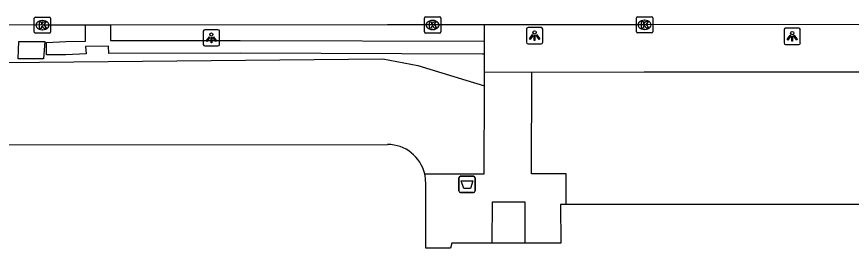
# Model space of a CAD drawing. Extents: x 161477 to 163040, y 383680 to 384868.
# Drawn here: x 162272.3 to 162323.5, y 384157.6 to 384171.8 of the extents above; entities that cross this region are included whole.
import ezdxf

# ---------------------------------------------------------------- set-up
doc = ezdxf.new("R2010")
doc.units = 0
for name, color, linetype in [('IMGEO_Afvalbak', 7, 'Continuous'), ('IMGEO_Groenvoorziening', 7, 'Continuous'), ('IMGEO_Kolk', 7, 'Continuous'), ('IMGEO_Lichtpunt', 7, 'Continuous'), ('IMGEO_Pand', 7, 'Continuous'), ('IMGEO_Rijbaan_lokaal_open', 7, 'Continuous'), ('IMGEO_Voetpad_open', 7, 'Continuous')]:
    doc.layers.add(name, color=color, linetype=linetype)

msp = doc.modelspace()

# ---------------------------------------------------------------- linework, layer by layer
at = {"layer": 'IMGEO_Afvalbak'}
for p, q in [((162299.445, 384161.139), (162299.445, 384161.939)), ((162299.445, 384161.939), (162299.445, 384161.139)), ((162299.545, 384162.039), (162300.335, 384162.039)), ((162300.335, 384162.039), (162299.545, 384162.039)), ((162300.435, 384161.939), (162300.435, 384161.139)), ((162300.435, 384161.139), (162300.435, 384161.939)), ((162300.335, 384161.039), (162299.545, 384161.039)), ((162299.545, 384161.039), (162300.335, 384161.039))]:
    msp.add_line(p, q, dxfattribs=at)
msp.add_lwpolyline([(162299.588, 384161.753), (162300.292, 384161.753), (162300.143, 384161.283), (162299.737, 384161.283), (162299.588, 384161.753)], dxfattribs=at)
for centre, start, end in [((162299.545, 384161.939), 90, 180), ((162299.545, 384161.939), 90, 180), ((162300.335, 384161.939), 0, 90), ((162300.335, 384161.939), 360, 90), ((162299.545, 384161.139), 180, 270), ((162299.545, 384161.139), 180, 270), ((162300.335, 384161.139), 270, 0), ((162300.335, 384161.139), 270, 0)]:
    msp.add_arc(centre, 0.1, start, end, dxfattribs=at)
at = {"layer": 'IMGEO_Groenvoorziening'}
for points in [[(162301.011, 384169.538), (162300.899, 384169.538), (162286.028, 384169.597), (162277.94, 384169.571), (162277.916, 384170.038), (162276.496, 384170.018), (162276.532, 384169.564), (162275.28, 384169.502), (162274.093, 384169.498), (162274.095, 384170.259), (162275.286, 384170.318), (162276.499, 384170.346), (162276.495, 384171.026), (162276.494, 384171.327)], [(162278.024, 384171.329), (162278.028, 384171.022), (162278.035, 384170.378), (162286, 384170.384), (162301.01, 384170.347)], [(162272.411, 384170.321), (162273.989, 384170.315), (162273.916, 384169.255), (162272.364, 384169.255), (162272.411, 384170.321)], [(162253.531, 384163.971), (162253.603, 384167.067), (162253.615, 384167.072), (162254.414, 384167.419), (162258.984, 384169.405), (162262.915, 384168.92), (162271.555, 384169.03), (162294.766, 384169.261), (162296.925, 384168.838), (162299.866, 384167.935), (162301.01, 384167.583)]]:
    msp.add_lwpolyline(points, dxfattribs=at)
at = {"layer": 'IMGEO_Kolk'}
for p, q in [((162273.352, 384170.895), (162273.352, 384171.747)), ((162273.427, 384171.821), (162274.279, 384171.821)), ((162274.353, 384171.747), (162274.353, 384170.895)), ((162297.321, 384170.904), (162297.321, 384171.756)), ((162297.396, 384171.83), (162298.248, 384171.83)), ((162298.322, 384171.756), (162298.322, 384170.904)), ((162310.346, 384170.915), (162310.346, 384171.767)), ((162310.421, 384171.841), (162311.273, 384171.841)), ((162311.347, 384171.767), (162311.347, 384170.915)), ((162273.84, 384171.601), (162273.865, 384171.601)), ((162297.809, 384171.61), (162297.834, 384171.61)), ((162310.834, 384171.621), (162310.859, 384171.621)), ((162274.279, 384170.821), (162273.427, 384170.821)), ((162273.863, 384171.041), (162273.838, 384171.041)), ((162298.248, 384170.83), (162297.396, 384170.83)), ((162297.832, 384171.05), (162297.807, 384171.05)), ((162311.273, 384170.841), (162310.421, 384170.841)), ((162310.857, 384171.061), (162310.832, 384171.061))]:
    msp.add_line(p, q, dxfattribs=at)
for points in [[(162273.352, 384170.895), (162273.352, 384171.747)], [(162273.427, 384171.821), (162274.279, 384171.821)], [(162274.353, 384171.747), (162274.353, 384170.895)], [(162297.321, 384170.904), (162297.321, 384171.756)], [(162297.396, 384171.83), (162298.248, 384171.83)], [(162298.322, 384171.756), (162298.322, 384170.904)], [(162310.346, 384170.915), (162310.346, 384171.767)], [(162310.421, 384171.841), (162311.273, 384171.841)], [(162311.347, 384171.767), (162311.347, 384170.915)], [(162273.673, 384171.521), (162273.796, 384171.521), (162273.796, 384171.37), (162273.926, 384171.521), (162274.09, 384171.521), (162273.944, 384171.37), (162274.097, 384171.121), (162273.945, 384171.121), (162273.86, 384171.285), (162273.796, 384171.218), (162273.796, 384171.121), (162273.673, 384171.121), (162273.673, 384171.521)], [(162297.642, 384171.53), (162297.765, 384171.53), (162297.765, 384171.379), (162297.895, 384171.53), (162298.059, 384171.53), (162297.913, 384171.379), (162298.066, 384171.13), (162297.914, 384171.13), (162297.829, 384171.294), (162297.765, 384171.227), (162297.765, 384171.13), (162297.642, 384171.13), (162297.642, 384171.53)], [(162310.667, 384171.541), (162310.79, 384171.541), (162310.79, 384171.39), (162310.92, 384171.541), (162311.084, 384171.541), (162310.938, 384171.39), (162311.091, 384171.141), (162310.939, 384171.141), (162310.854, 384171.305), (162310.79, 384171.238), (162310.79, 384171.141), (162310.667, 384171.141), (162310.667, 384171.541)], [(162274.279, 384170.821), (162273.427, 384170.821)], [(162298.248, 384170.83), (162297.396, 384170.83)], [(162311.273, 384170.841), (162310.421, 384170.841)]]:
    msp.add_lwpolyline(points, dxfattribs=at)
for centre, start, end in [((162273.429, 384171.745), 91.552, 178.448), ((162273.429, 384171.745), 91.552, 178.448), ((162274.277, 384171.745), 1.552, 88.448), ((162274.277, 384171.745), 1.552, 88.448), ((162297.398, 384171.754), 91.552, 178.448), ((162297.398, 384171.754), 91.552, 178.448), ((162298.246, 384171.754), 1.552, 88.448), ((162298.246, 384171.754), 1.552, 88.448), ((162310.423, 384171.765), 91.552, 178.448), ((162310.423, 384171.765), 91.552, 178.448), ((162311.271, 384171.765), 1.552, 88.448), ((162311.271, 384171.765), 1.552, 88.448), ((162273.429, 384170.897), 181.552, 268.448), ((162273.429, 384170.897), 181.552, 268.448), ((162274.277, 384170.897), 271.552, 358.448), ((162274.277, 384170.897), 271.552, 358.448), ((162297.398, 384170.906), 181.552, 268.448), ((162297.398, 384170.906), 181.552, 268.448), ((162298.246, 384170.906), 271.552, 358.448), ((162298.246, 384170.906), 271.552, 358.448), ((162310.423, 384170.917), 181.552, 268.448), ((162310.423, 384170.917), 181.552, 268.448), ((162311.271, 384170.917), 271.552, 358.448), ((162311.271, 384170.917), 271.552, 358.448)]:
    msp.add_arc(centre, 0.0765, start, end, dxfattribs=at)
for centre, major_axis, ratio, start_param, end_param in [((162273.839, 384171.321), (-0.387, 0.002), 0.722429, 4.712389, 7.853982), ((162273.864, 384171.321), (-0.39, 0.002), 0.717154, 1.570796, 4.712389), ((162297.808, 384171.33), (-0.387, 0.002), 0.722429, 4.712389, 7.853982), ((162297.833, 384171.33), (-0.39, 0.002), 0.717154, 1.570796, 4.712389), ((162310.833, 384171.341), (-0.387, 0.002), 0.722429, 4.712389, 7.853982), ((162310.858, 384171.341), (-0.39, 0.002), 0.717154, 1.570796, 4.712389)]:
    msp.add_ellipse(centre, major_axis=major_axis, ratio=ratio, start_param=start_param, end_param=end_param, dxfattribs=at)
at = {"layer": 'IMGEO_Lichtpunt'}
for p, q in [((162304.493, 384171.17), (162303.685, 384171.17)), ((162304.493, 384171.17), (162303.685, 384171.17)), ((162283.732, 384170.949), (162283.732, 384170.142)), ((162283.732, 384170.949), (162283.732, 384170.142)), ((162284.634, 384171.044), (162283.826, 384171.044)), ((162284.634, 384171.044), (162283.826, 384171.044)), ((162284.728, 384170.142), (162284.728, 384170.949)), ((162284.728, 384170.142), (162284.728, 384170.949)), ((162303.591, 384171.075), (162303.591, 384170.268)), ((162303.591, 384171.075), (162303.591, 384170.268)), ((162304.587, 384170.268), (162304.587, 384171.075)), ((162304.587, 384170.268), (162304.587, 384171.075)), ((162319.421, 384171.035), (162319.421, 384170.228)), ((162319.421, 384171.035), (162319.421, 384170.228)), ((162320.323, 384171.13), (162319.515, 384171.13)), ((162320.323, 384171.13), (162319.515, 384171.13)), ((162320.417, 384170.228), (162320.417, 384171.035)), ((162320.417, 384170.228), (162320.417, 384171.035)), ((162303.685, 384170.174), (162304.493, 384170.174)), ((162303.685, 384170.174), (162304.493, 384170.174)), ((162319.515, 384170.134), (162320.323, 384170.134)), ((162319.515, 384170.134), (162320.323, 384170.134)), ((162283.826, 384170.048), (162284.634, 384170.048)), ((162283.826, 384170.048), (162284.634, 384170.048))]:
    msp.add_line(p, q, dxfattribs=at)
for points in [[(162303.965, 384170.739), (162304.004, 384170.711), (162303.816, 384170.449), (162303.778, 384170.476), (162303.965, 384170.739)], [(162304.067, 384170.691), (162304.114, 384170.691), (162304.114, 384170.369), (162304.067, 384170.369), (162304.067, 384170.691)], [(162304.177, 384170.711), (162304.215, 384170.738), (162304.402, 384170.476), (162304.363, 384170.448), (162304.177, 384170.711)], [(162319.795, 384170.699), (162319.834, 384170.671), (162319.646, 384170.409), (162319.608, 384170.436), (162319.795, 384170.699)], [(162319.897, 384170.651), (162319.944, 384170.651), (162319.944, 384170.329), (162319.897, 384170.329), (162319.897, 384170.651)], [(162320.007, 384170.671), (162320.045, 384170.698), (162320.232, 384170.436), (162320.193, 384170.408), (162320.007, 384170.671)], [(162284.106, 384170.613), (162284.145, 384170.585), (162283.957, 384170.323), (162283.919, 384170.35), (162284.106, 384170.613)], [(162284.208, 384170.565), (162284.255, 384170.565), (162284.255, 384170.243), (162284.208, 384170.243), (162284.208, 384170.565)], [(162284.318, 384170.585), (162284.356, 384170.612), (162284.543, 384170.35), (162284.504, 384170.322), (162284.318, 384170.585)]]:
    msp.add_lwpolyline(points, dxfattribs=at)
for centre in [(162284.231, 384170.747), (162304.09, 384170.873), (162319.92, 384170.833)]:
    msp.add_circle(centre, 0.0994, dxfattribs=at)
for centre, start, end in [((162303.685, 384171.075), 90, 180), ((162303.685, 384171.075), 90, 180), ((162304.493, 384171.075), 0, 90), ((162304.493, 384171.075), 0, 90), ((162283.826, 384170.949), 90, 180), ((162283.826, 384170.949), 90, 180), ((162284.634, 384170.949), 0, 90), ((162284.634, 384170.949), 0, 90), ((162319.515, 384171.035), 90, 180), ((162319.515, 384171.035), 90, 180), ((162320.323, 384171.035), 0, 90), ((162320.323, 384171.035), 0, 90), ((162283.826, 384170.142), 180, 270), ((162283.826, 384170.142), 180, 270), ((162284.634, 384170.142), 270, 0), ((162284.634, 384170.142), 270, 360), ((162303.685, 384170.268), 180, 270), ((162303.685, 384170.268), 180, 270), ((162304.493, 384170.268), 270, 0), ((162304.493, 384170.268), 270, 360), ((162319.515, 384170.228), 180, 270), ((162319.515, 384170.228), 180, 270), ((162320.323, 384170.228), 270, 0), ((162320.323, 384170.228), 270, 360)]:
    msp.add_arc(centre, 0.0946, start, end, dxfattribs=at)
at = {"layer": 'IMGEO_Pand'}
for points in [[(162253.531, 384163.971), (162295.052, 384163.986)], [(162301.475, 384157.918), (162298.998, 384157.917), (162298.922, 384157.608), (162297.403, 384157.608), (162297.4, 384161.639)], [(162306.027, 384160.305), (162305.69, 384160.305), (162305.705, 384157.918), (162303.485, 384157.918)], [(162363.288, 384160.31), (162306.027, 384160.305)], [(162303.485, 384157.918), (162301.758, 384157.918), (162301.475, 384157.918)]]:
    msp.add_lwpolyline(points, dxfattribs=at)
for centre, radius, start, end in [((162295.059, 384161.645), 2.341, 13.1688, 90.1746), ((162295.03, 384161.644), 2.37, 359.8855, 13.0282)]:
    msp.add_arc(centre, radius, start, end, dxfattribs=at)
at = {"layer": 'IMGEO_Rijbaan_lokaal_open'}
for points in [[(162276.494, 384171.327), (162273.872, 384171.325), (162259.908, 384171.335)], [(162278.024, 384171.329), (162276.494, 384171.327)], [(162301.009, 384171.342), (162299.174, 384171.338), (162297.822, 384171.331), (162295.047, 384171.344), (162278.024, 384171.329)], [(162365.576, 384171.327), (162349.887, 384171.335), (162332.99, 384171.353), (162310.847, 384171.342), (162301.824, 384171.346), (162301.009, 384171.342)]]:
    msp.add_lwpolyline(points, dxfattribs=at)
at = {"layer": 'IMGEO_Voetpad_open'}
for points in [[(162301.01, 384170.347), (162301.009, 384171.342)], [(162301.011, 384169.538), (162301.01, 384170.347)], [(162301.012, 384168.459), (162301.011, 384169.538)], [(162301.01, 384167.583), (162301.012, 384168.459)], [(162301.012, 384168.459), (162303.912, 384168.427)], [(162306.027, 384160.305), (162306.027, 384162.194), (162303.907, 384162.179), (162303.912, 384168.427)], [(162303.912, 384168.427), (162310.823, 384168.446), (162363.347, 384168.447), (162363.346, 384168.57), (162365.586, 384168.575)], [(162297.339, 384162.178), (162299.003, 384162.181), (162300.998, 384162.183), (162301.01, 384167.583)], [(162301.475, 384157.918), (162301.495, 384160.459), (162303.497, 384160.456), (162303.485, 384157.918)]]:
    msp.add_lwpolyline(points, dxfattribs=at)

doc.saveas('drawing.dxf')
